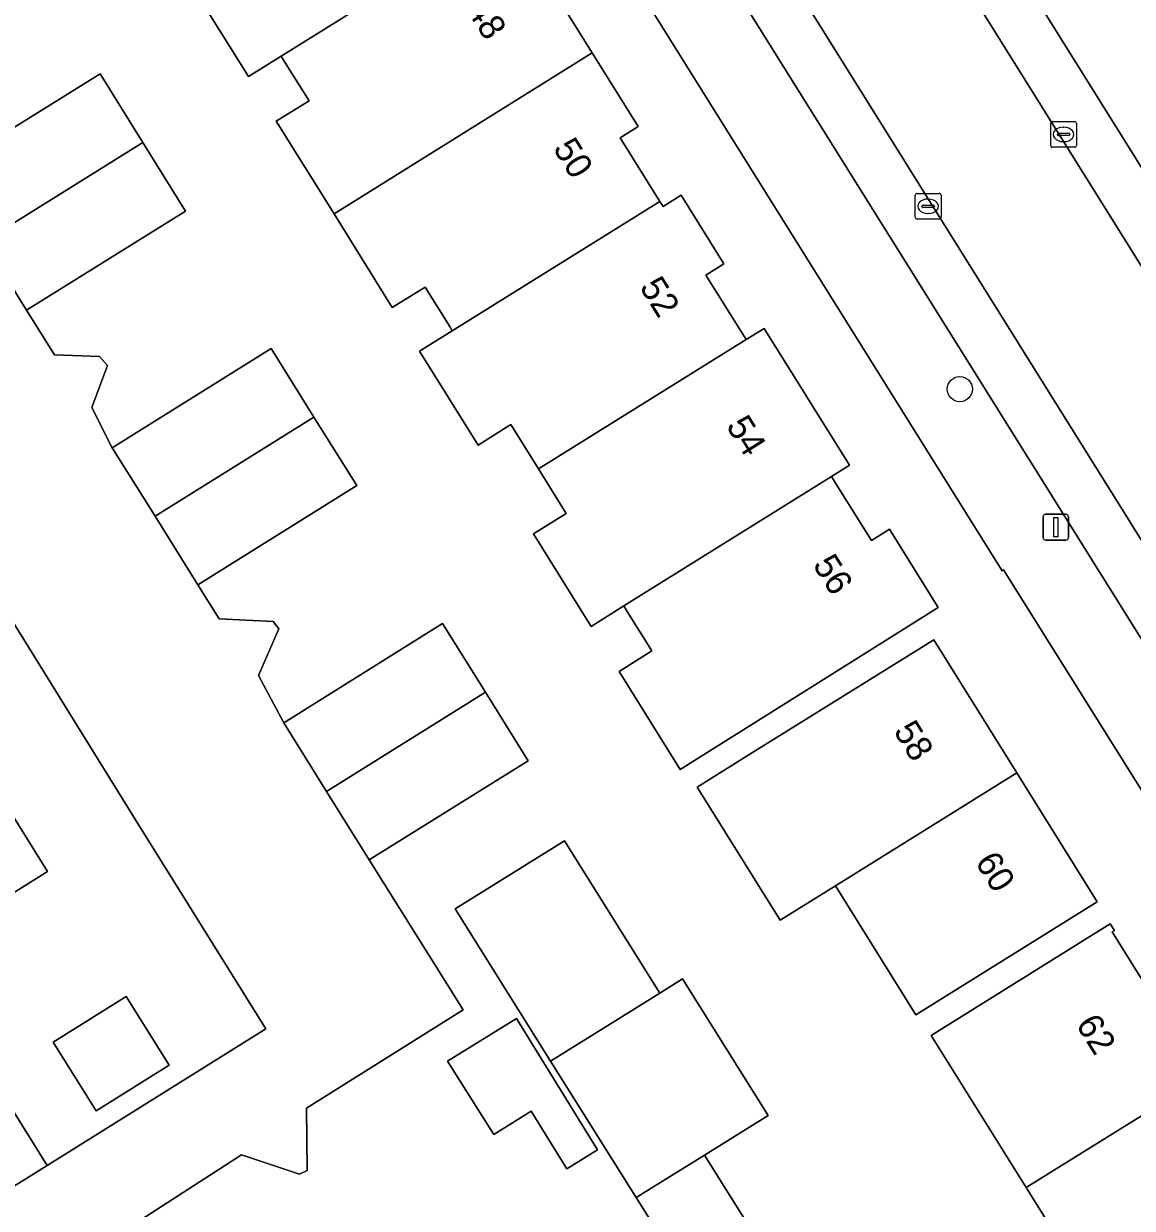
# Model space of a CAD drawing. Extents: x 159664 to 160323, y 385312 to 386115.
# Drawn here: x 160026.52 to 160069.62, y 385631.36 to 385677.42 of the extents above; entities that cross this region are included whole.
import ezdxf

# ---------------------------------------------------------------- set-up
doc = ezdxf.new("R2010")
doc.units = 0
for name, color, linetype in [('IMGEO_Boom', 7, 'Continuous'), ('IMGEO_Erf', 7, 'Continuous'), ('IMGEO_Kolk', 7, 'Continuous'), ('IMGEO_Lichtmast', 7, 'Continuous'), ('IMGEO_Pand', 7, 'Continuous'), ('IMGEO_Pand_nummerreeks', 7, 'Continuous'), ('IMGEO_Parkeervlak_open', 7, 'Continuous'), ('IMGEO_Rijbaan_lokaal_open', 7, 'Continuous'), ('IMGEO_Voetpad_open', 7, 'Continuous')]:
    doc.layers.add(name, color=color, linetype=linetype)

msp = doc.modelspace()

# ---------------------------------------------------------------- linework, layer by layer
at = {"layer": 'IMGEO_Boom'}
msp.add_circle((160062.916, 385663.211), 0.489, dxfattribs=at)
at = {"layer": 'IMGEO_Erf'}
for points in [[(160080.62, 385630.641), (160064.611, 385656.182), (160064.559, 385656.15), (160040.91, 385693.995)], [(160046.844, 385679.139), (160048.626, 385676.28), (160050.409, 385673.419), (160049.704, 385672.98), (160051.253, 385670.508), (160051.379, 385670.306), (160052.084, 385670.744), (160053.741, 385668.078), (160053.036, 385667.64), (160054.475, 385665.34), (160054.604, 385665.133), (160055.308, 385665.572), (160058.625, 385660.249), (160057.92, 385659.809), (160058.036, 385659.624), (160059.477, 385657.33), (160060.182, 385657.768), (160062.076, 385654.719), (160052.044, 385648.426), (160049.67, 385652.236), (160050.943, 385653.03), (160049.985, 385654.566), (160049.851, 385654.781), (160048.579, 385653.988), (160046.337, 385657.583), (160047.61, 385658.376), (160046.535, 385660.105), (160045.458, 385661.831), (160044.185, 385661.037), (160041.912, 385664.686), (160043.184, 385665.479), (160043.083, 385665.641), (160042.126, 385667.177), (160040.853, 385666.384), (160038.586, 385670.022), (160036.341, 385673.623), (160037.614, 385674.416), (160036.651, 385675.961), (160036.531, 385676.154), (160035.259, 385675.361), (160033.003, 385678.978)], [(160023.307, 385671.622), (160029.489, 385675.468), (160031.149, 385672.799), (160032.81, 385670.13), (160026.629, 385666.284), (160027.714, 385664.541), (160029.474, 385664.484), (160029.78, 385664.134), (160029.177, 385662.5), (160029.966, 385660.934), (160036.14, 385664.791), (160037.805, 385662.126), (160039.47, 385659.461), (160033.296, 385655.604), (160034.12, 385654.285), (160036.223, 385654.182), (160036.439, 385653.891), (160035.65, 385652.081), (160036.63, 385650.241), (160042.807, 385654.094), (160044.471, 385651.427), (160046.134, 385648.761), (160039.957, 385644.907), (160043.611, 385639.081), (160037.516, 385635.258), (160037.536, 385632.828), (160037.241, 385632.689), (160034.995, 385633.443), (160026.316, 385627.843)], [(160024.014, 385638.514), (160027.433, 385633.034), (160035.936, 385638.339), (160030.866, 385646.465), (160017.562, 385667.935)]]:
    msp.add_lwpolyline(points, dxfattribs=at)
for points in [[(160055.928, 385642.56), (160052.702, 385647.739), (160054.859, 385649.082), (160061.903, 385653.469), (160065.127, 385648.291), (160068.249, 385643.276), (160061.205, 385638.888), (160058.083, 385643.903)], [(160024.132, 385649.795), (160025.793, 385647.127), (160027.454, 385644.459), (160024.611, 385642.689), (160022.949, 385645.356), (160021.288, 385648.024)], [(160047.003, 385637.089), (160043.29, 385643.009), (160047.543, 385645.653), (160051.256, 385639.733), (160052.137, 385640.28), (160055.464, 385634.976), (160052.987, 385633.436), (160056.239, 385628.251), (160058.682, 385629.769), (160062.348, 385623.921), (160059.798, 385622.336), (160057.249, 385620.752), (160050.33, 385631.784)], [(160065.496, 385632.169), (160061.805, 385638.087), (160068.761, 385642.426), (160068.923, 385642.16), (160068.837, 385642.108), (160072.376, 385636.448), (160075.796, 385630.976), (160075.883, 385631.026), (160076.037, 385630.759), (160069.082, 385626.42)], [(160030.504, 385639.596), (160032.173, 385636.932), (160029.341, 385635.157), (160027.671, 385637.821)], [(160044.799, 385634.24), (160043.004, 385637.087), (160045.682, 385638.74), (160048.832, 385633.634), (160047.638, 385632.898), (160046.25, 385635.146)]]:
    msp.add_lwpolyline(points, close=True, dxfattribs=at)
at = {"layer": 'IMGEO_Kolk'}
for p, q in [((160066.447, 385672.685), (160066.447, 385673.537)), ((160066.522, 385673.611), (160067.374, 385673.611)), ((160066.935, 385673.391), (160066.96, 385673.391)), ((160067.448, 385673.537), (160067.448, 385672.685)), ((160066.706, 385673.105), (160066.706, 385673.117)), ((160067.144, 385673.068), (160066.746, 385673.068)), ((160066.749, 385673.154), (160067.147, 385673.154)), ((160066.958, 385672.831), (160066.933, 385672.831)), ((160067.19, 385673.117), (160067.19, 385673.105)), ((160067.374, 385672.611), (160066.522, 385672.611)), ((160061.182, 385669.892), (160061.182, 385670.744)), ((160061.257, 385670.818), (160062.109, 385670.818)), ((160061.67, 385670.598), (160061.695, 385670.598)), ((160062.183, 385670.744), (160062.183, 385669.892)), ((160061.441, 385670.312), (160061.441, 385670.324)), ((160061.879, 385670.275), (160061.481, 385670.275)), ((160061.484, 385670.361), (160061.882, 385670.361)), ((160061.693, 385670.038), (160061.668, 385670.038)), ((160061.925, 385670.324), (160061.925, 385670.312)), ((160062.109, 385669.818), (160061.257, 385669.818))]:
    msp.add_line(p, q, dxfattribs=at)
for points in [[(160066.447, 385672.685), (160066.447, 385673.537)], [(160066.522, 385673.611), (160067.374, 385673.611)], [(160067.448, 385673.537), (160067.448, 385672.685)], [(160067.374, 385672.611), (160066.522, 385672.611)], [(160061.182, 385669.892), (160061.182, 385670.744)], [(160061.257, 385670.818), (160062.109, 385670.818)], [(160062.183, 385670.744), (160062.183, 385669.892)], [(160062.109, 385669.818), (160061.257, 385669.818)]]:
    msp.add_lwpolyline(points, dxfattribs=at)
for centre, radius, start, end in [((160066.524, 385673.535), 0.0765, 91.552, 178.448), ((160066.524, 385673.535), 0.0765, 91.552, 178.448), ((160067.372, 385673.535), 0.0765, 1.552, 88.448), ((160067.372, 385673.535), 0.0765, 1.552, 88.448), ((160066.746, 385673.114), 0.0403, 85.8775, 175.7526), ((160066.743, 385673.104), 0.0366, 178.938, 274.7102), ((160067.147, 385673.111), 0.043, 264.8664, 352.4533), ((160067.151, 385673.116), 0.0386, 1.7309, 96.639), ((160066.524, 385672.687), 0.0765, 181.552, 268.448), ((160066.524, 385672.687), 0.0765, 181.552, 268.448), ((160067.372, 385672.687), 0.0765, 271.552, 358.448), ((160067.372, 385672.687), 0.0765, 271.552, 358.448), ((160061.259, 385670.742), 0.0765, 91.552, 178.448), ((160061.259, 385670.742), 0.0765, 91.552, 178.448), ((160062.107, 385670.742), 0.0765, 1.552, 88.448), ((160062.107, 385670.742), 0.0765, 1.552, 88.448), ((160061.481, 385670.321), 0.0403, 85.8775, 175.7526), ((160061.478, 385670.311), 0.0366, 178.938, 274.7102), ((160061.882, 385670.318), 0.043, 264.8664, 352.4533), ((160061.886, 385670.323), 0.0386, 1.7309, 96.639), ((160061.259, 385669.894), 0.0765, 181.552, 268.448), ((160061.259, 385669.894), 0.0765, 181.552, 268.448), ((160062.107, 385669.894), 0.0765, 271.552, 358.448), ((160062.107, 385669.894), 0.0765, 271.552, 358.448)]:
    msp.add_arc(centre, radius, start, end, dxfattribs=at)
for centre, major_axis, ratio, start_param, end_param in [((160066.934, 385673.111), (-0.387, 0.002), 0.722429, 4.712389, 7.853982), ((160066.959, 385673.111), (-0.39, 0.002), 0.717154, 1.570796, 4.712389), ((160061.669, 385670.318), (-0.387, 0.002), 0.722429, 4.712389, 7.853982), ((160061.694, 385670.318), (-0.39, 0.002), 0.717154, 1.570796, 4.712389)]:
    msp.add_ellipse(centre, major_axis=major_axis, ratio=ratio, start_param=start_param, end_param=end_param, dxfattribs=at)
at = {"layer": 'IMGEO_Lichtmast'}
for p, q in [((160066.149, 385657.443), (160066.149, 385658.243)), ((160066.149, 385658.243), (160066.149, 385657.443)), ((160066.249, 385658.343), (160067.039, 385658.343)), ((160067.039, 385658.343), (160066.249, 385658.343)), ((160067.139, 385658.243), (160067.139, 385657.443)), ((160067.139, 385657.443), (160067.139, 385658.243)), ((160067.039, 385657.343), (160066.249, 385657.343)), ((160066.249, 385657.343), (160067.039, 385657.343))]:
    msp.add_line(p, q, dxfattribs=at)
msp.add_lwpolyline([(160066.569, 385658.218), (160066.719, 385658.218), (160066.719, 385657.468), (160066.569, 385657.468), (160066.569, 385658.218)], dxfattribs=at)
for centre, start, end in [((160066.249, 385658.243), 90, 180), ((160066.249, 385658.243), 90, 180), ((160067.039, 385658.243), 0, 90), ((160067.039, 385658.243), 360, 90), ((160066.249, 385657.443), 180, 270), ((160066.249, 385657.443), 180, 270), ((160067.039, 385657.443), 270, 0), ((160067.039, 385657.443), 270, 0)]:
    msp.add_arc(centre, 0.1, start, end, dxfattribs=at)
at = {"layer": 'IMGEO_Pand'}
for points in [[(160045.169, 385681.812), (160043.51, 385684.478), (160042.805, 385684.04), (160041.377, 385686.348), (160041.27, 385686.522), (160033.204, 385681.495), (160034.276, 385679.772), (160033.003, 385678.978), (160035.259, 385675.361), (160036.531, 385676.154), (160044.588, 385681.175), (160044.464, 385681.373)], [(160046.844, 385679.139), (160046.14, 385678.7), (160044.588, 385681.175), (160036.531, 385676.154), (160036.651, 385675.961), (160037.614, 385674.416), (160036.341, 385673.623), (160038.586, 385670.022), (160048.626, 385676.28)], [(160051.253, 385670.508), (160049.704, 385672.98), (160050.409, 385673.419), (160048.626, 385676.28), (160038.586, 385670.022), (160040.853, 385666.384), (160042.126, 385667.177), (160043.083, 385665.641), (160043.184, 385665.479)], [(160029.489, 385675.468), (160023.307, 385671.622), (160024.968, 385668.953), (160031.149, 385672.799)], [(160026.629, 385666.284), (160032.81, 385670.13), (160031.149, 385672.799), (160024.968, 385668.953)], [(160054.604, 385665.133), (160054.475, 385665.34), (160053.036, 385667.64), (160053.741, 385668.078), (160052.084, 385670.744), (160051.379, 385670.306), (160051.253, 385670.508), (160043.184, 385665.479), (160041.912, 385664.686), (160044.185, 385661.037), (160045.458, 385661.831), (160046.535, 385660.105)], [(160058.625, 385660.249), (160055.308, 385665.572), (160054.604, 385665.133), (160046.535, 385660.105), (160047.61, 385658.376), (160046.337, 385657.583), (160048.579, 385653.988), (160049.851, 385654.781), (160057.92, 385659.809)], [(160036.14, 385664.791), (160029.966, 385660.934), (160031.631, 385658.269), (160037.805, 385662.126)], [(160039.47, 385659.461), (160037.805, 385662.126), (160031.631, 385658.269), (160033.296, 385655.604)], [(160060.182, 385657.768), (160059.477, 385657.33), (160058.036, 385659.624), (160057.92, 385659.809), (160049.851, 385654.781), (160049.985, 385654.566), (160050.943, 385653.03), (160049.67, 385652.236), (160052.044, 385648.426), (160062.076, 385654.719)], [(160042.807, 385654.094), (160036.63, 385650.241), (160038.294, 385647.574), (160044.471, 385651.427)], [(160061.903, 385653.469), (160054.859, 385649.082), (160052.702, 385647.739), (160055.928, 385642.56), (160058.083, 385643.903), (160065.127, 385648.291)], [(160039.957, 385644.907), (160046.134, 385648.761), (160044.471, 385651.427), (160038.294, 385647.574)], [(160058.083, 385643.903), (160061.205, 385638.888), (160068.249, 385643.276), (160065.127, 385648.291)], [(160024.611, 385642.689), (160027.454, 385644.459), (160025.793, 385647.127), (160022.949, 385645.356)], [(160047.003, 385637.089), (160051.256, 385639.733), (160047.543, 385645.653), (160043.29, 385643.009)], [(160072.376, 385636.448), (160068.837, 385642.108), (160068.923, 385642.16), (160068.761, 385642.426), (160061.805, 385638.087), (160065.496, 385632.169)], [(160050.33, 385631.784), (160052.987, 385633.436), (160055.464, 385634.976), (160052.137, 385640.28), (160051.256, 385639.733), (160047.003, 385637.089)], [(160032.173, 385636.932), (160030.504, 385639.596), (160027.671, 385637.821), (160029.341, 385635.157)], [(160044.799, 385634.24), (160046.25, 385635.146), (160047.638, 385632.898), (160048.832, 385633.634), (160045.682, 385638.74), (160043.004, 385637.087)], [(160027.433, 385633.034), (160024.014, 385638.514), (160022.317, 385637.455), (160014.247, 385632.42), (160017.667, 385626.941)], [(160065.496, 385632.169), (160069.082, 385626.42), (160076.037, 385630.759), (160075.883, 385631.026), (160075.796, 385630.976), (160072.376, 385636.448)], [(160052.987, 385633.436), (160050.33, 385631.784), (160057.249, 385620.752), (160059.798, 385622.336), (160056.239, 385628.251)]]:
    msp.add_lwpolyline(points, close=True, dxfattribs=at)
at = {"layer": 'IMGEO_Parkeervlak_open'}
for points in [[(160012.924, 385759.306), (160087.422, 385640.069)], [(160082.682, 385637.004), (160008.141, 385756.303)], [(160008.243, 385752.212), (160041.379, 385699.268), (160043.766, 385695.427), (160079.275, 385638.619)], [(160087.506, 385643.762), (160052.004, 385700.609)]]:
    msp.add_lwpolyline(points, dxfattribs=at)
at = {"layer": 'IMGEO_Rijbaan_lokaal_open'}
msp.add_lwpolyline([(160082.682, 385637.004), (160087.422, 385640.069), (160012.924, 385759.306), (160008.141, 385756.303)], close=True, dxfattribs=at)
at = {"layer": 'IMGEO_Voetpad_open'}
for points in [[(159997.375, 385788.05), (160049.599, 385704.422), (160049.977, 385704.655), (160052.374, 385700.847), (160052.004, 385700.609), (160087.506, 385643.762)], [(159998.849, 385761.302), (160000.701, 385758.339), (160014.433, 385736.365), (160015.23, 385735.089), (160038.833, 385697.318), (160040.91, 385693.995), (160064.559, 385656.15), (160064.611, 385656.182), (160080.62, 385630.641), (160084.756, 385633.215)], [(160079.275, 385638.619), (160043.766, 385695.427), (160043.394, 385695.189), (160040.995, 385699.031)], [(160026.316, 385627.843), (160034.995, 385633.443), (160037.241, 385632.689), (160037.536, 385632.828), (160037.516, 385635.258), (160043.611, 385639.081), (160039.957, 385644.907), (160038.294, 385647.574), (160036.63, 385650.241), (160035.65, 385652.081), (160036.439, 385653.891), (160036.223, 385654.182), (160034.12, 385654.285), (160033.296, 385655.604), (160031.631, 385658.269), (160029.966, 385660.934), (160029.177, 385662.5), (160029.78, 385664.134), (160029.474, 385664.484), (160027.714, 385664.541), (160026.629, 385666.284), (160024.968, 385668.953)], [(160017.562, 385667.935), (160030.866, 385646.465), (160035.936, 385638.339), (160027.433, 385633.034), (160017.667, 385626.941)]]:
    msp.add_lwpolyline(points, dxfattribs=at)

# ---------------------------------------------------------------- texts
at = {"layer": 'IMGEO_Pand_nummerreeks'}
for s, rotation, p in [('48', 301.9594, (160043.709, 385677.968)), ('50', 301.9594, (160047.076, 385672.571)), ('52', 301.9594, (160050.439, 385667.179)), ('54', 301.9594, (160053.807, 385661.78)), ('56', 301.9594, (160057.173, 385656.384)), ('58', 301.9135, (160060.313, 385649.92)), ('60', 301.9143, (160063.485, 385644.826)), ('62', 301.959, (160067.402, 385638.51))]:
    msp.add_text(s, height=1, rotation=rotation, dxfattribs=at).set_placement(p)

doc.saveas('drawing.dxf')
